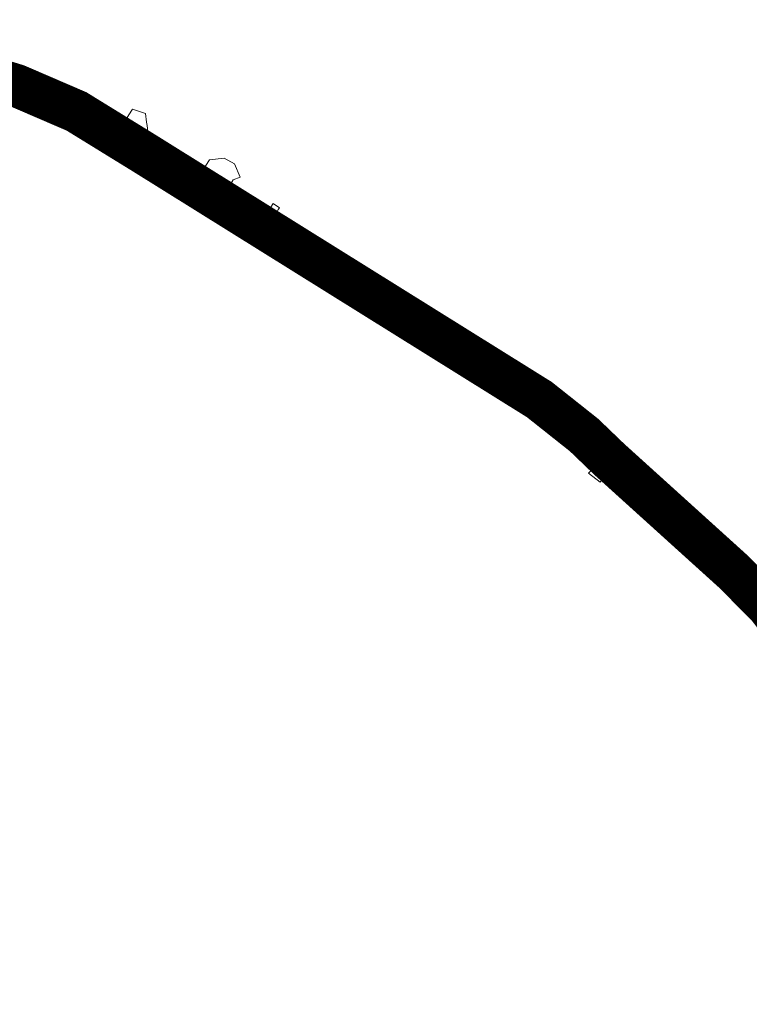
# Model space of a CAD drawing. Header units: metres. Extents: x 166325 to 190320, y 381923 to 404576.
# Tile 732 of 1056: x 174773 to 175027, y 397050 to 397393. Entities that reach past the tile are written whole.
import ezdxf

# ---------------------------------------------------------------- set-up
doc = ezdxf.new("R2010")
doc.units = ezdxf.units.M
for name, color, linetype, lineweight in [('B-WE-VH-VERHARDING_ASFALT-GV', 8, 'Continuous', 18), ('B-WE-VH-VERHARDING_BETONSTRAATSTEEN-GV', 8, 'Continuous', 18), ('B-WE-VH-VERHARDING_N-WEG', 8, 'Continuous', 18), ('B-WE-VH-VERHARDING_STRAATBAKSTEEN-GV', 8, 'Continuous', 18)]:
    doc.layers.add(name, color=color, linetype=linetype, lineweight=lineweight)

msp = doc.modelspace()

# ---------------------------------------------------------------- linework, layer by layer
at = {"layer": 'B-WE-VH-VERHARDING_ASFALT-GV', "flags": 128}
for points in [[(174768.201, 397367.923), (174774.107, 397366.785), (174776.25, 397366.015), (174778.554, 397365.095), (174781.927, 397362.982), (174784.386, 397361.326), (174788.053, 397359.663), (174790.267, 397358.604), (174793.88, 397356.802), (174797.454, 397355.003), (174802.701, 397352.042), (174805.653, 397350.289), (174806.905, 397349.506), (174809.785, 397354.393), (174806.355, 397356.757), (174806.217, 397356.828), (174802.725, 397358.761), (174799.168, 397360.684), (174795.595, 397362.506), (174791.976, 397364.265), (174787.462, 397366.346), (174786.932, 397366.552), (174780.233, 397368.22), (174775.571, 397370.038), (174769.387, 397373.345)], [(174810.002, 397358.136), (174808.206, 397359.225), (174807.245, 397357.516), (174806.978, 397357.188), (174806.905, 397357.052)], [(174806.355, 397356.757), (174809.785, 397354.393), (174815.276, 397350.278), (174818.287, 397348.191), (174820.905, 397346.61), (174837.214, 397336.255), (174889.657, 397303.162), (174933.042, 397276.122), (174944.719, 397268.576), (174951.132, 397264.151), (174952.979, 397262.837), (174953.554, 397263.625), (174949.311, 397266.625), (174947.766, 397267.687), (174934.685, 397276.184), (174932.104, 397277.816), (174917.935, 397286.643), (174917.548, 397286.642), (174917.178, 397286.792), (174914.636, 397288.37), (174914.35, 397288.641), (174914.173, 397288.997), (174905.795, 397294.252), (174905.344, 397294.231), (174904.955, 397294.434), (174904.19, 397294.886), (174899.665, 397297.732), (174889.384, 397304.551), (174889.094, 397304.834), (174888.941, 397305.186), (174858.433, 397324.41), (174858.002, 397324.414), (174857.678, 397324.551), (174853.751, 397327.046), (174850.636, 397329.024), (174844.834, 397332.709), (174835.482, 397338.6)], [(174811.391, 397345.696), (174809.89, 397346.435), (174808.501, 397347.147), (174807.654, 397345.556), (174810.082, 397344.292)], [(174835.482, 397338.6), (174818.438, 397349.369), (174818.248, 397349.512), (174818.059, 397349.658)], [(174852.364, 397320.775), (174853.437, 397320.096), (174853.512, 397320.049), (174857.098, 397317.776), (174861.196, 397315.179), (174862.491, 397314.358), (174866.957, 397311.551), (174886.689, 397299.111), (174891.769, 397295.918), (174898.629, 397291.561), (174899.592, 397290.95), (174904.802, 397287.641), (174905.736, 397287.048), (174917.254, 397279.734), (174927.391, 397273.296), (174933.658, 397269.538), (174935.396, 397268.25), (174944.119, 397262.466), (174946.608, 397260.77), (174949.831, 397258.518), (174950.642, 397259.63), (174942.497, 397265.249), (174930.899, 397272.744), (174918.416, 397280.525), (174906.67, 397287.846), (174887.532, 397299.774), (174873.069, 397308.899), (174858.108, 397318.34), (174845.686, 397326.178), (174835.074, 397332.875), (174818.799, 397343.209), (174816.507, 397344.594), (174811.806, 397346.447)], [(174812.517, 397343.601), (174813.552, 397343.51), (174814.638, 397343.4)], [(174819.07, 397341.831), (174825.733, 397337.619), (174839.832, 397328.702), (174841.507, 397327.643), (174847.007, 397324.164), (174852.364, 397320.775)], [(175029.338, 397196.691), (175027.16, 397198.774), (175026.464, 397198.024), (175023.742, 397195.091), (175022.828, 397194.106), (175022.948, 397193.991), (175024.521, 397192.489), (175025.544, 397191.632), (175026.358, 397190.929), (175028.163, 397189.291)]]:
    msp.add_lwpolyline(points, dxfattribs=at)
at = {"layer": 'B-WE-VH-VERHARDING_ASFALT-GV'}
for points in [[(174806.905, 397357.052, -0.4157376), (174806.355, 397356.757)], [(174810.082, 397344.292, 0.1458185), (174812.517, 397343.601)], [(174811.806, 397346.447, -0.9447569), (174811.391, 397345.696)], [(174814.638, 397343.4, -0.1301706), (174819.07, 397341.831)]]:
    msp.add_lwpolyline(points, format="xyb", dxfattribs=at)
at = {"layer": 'B-WE-VH-VERHARDING_ASFALT-GV', "flags": 128}
for points in [[(174942.497, 397265.249), (174950.642, 397259.63), (174952.979, 397262.837), (174951.132, 397264.151), (174944.719, 397268.576), (174933.042, 397276.122), (174889.657, 397303.162), (174837.214, 397336.255), (174820.905, 397346.61), (174818.287, 397348.191), (174815.276, 397350.278), (174809.785, 397354.393), (174806.905, 397349.506), (174808.212, 397348.689), (174811.806, 397346.447), (174816.507, 397344.594), (174818.799, 397343.209), (174835.074, 397332.875), (174845.686, 397326.178), (174858.108, 397318.34), (174873.069, 397308.899), (174887.532, 397299.774), (174906.67, 397287.846), (174918.416, 397280.525), (174930.899, 397272.744)], [(174968.212, 397246.341), (174974.033, 397241.586), (174978.92, 397237.358), (174986.53, 397230.375), (174999.422, 397218.233), (175023.742, 397195.091), (175026.464, 397198.024), (175002.172, 397221.138), (174989.254, 397233.304), (174981.581, 397240.345), (174976.607, 397244.648), (174970.707, 397249.467), (174962.175, 397256.121), (174952.979, 397262.837), (174950.642, 397259.63), (174959.761, 397252.931)], [(174969.564, 397251.66), (174968.788, 397252.293), (174961.975, 397257.573), (174961.174, 397258.177), (174956.289, 397261.679), (174953.554, 397263.625), (174952.979, 397262.837), (174962.175, 397256.121), (174970.707, 397249.467), (174976.607, 397244.648), (174981.581, 397240.345), (174989.254, 397233.304), (175002.172, 397221.138), (175026.464, 397198.024), (175027.16, 397198.774), (175015.961, 397209.424), (175005.996, 397218.786), (174994.516, 397229.86), (174980.093, 397243.07), (174979.669, 397243.416), (174973.422, 397248.512), (174970.339, 397251.027)], [(174962.725, 397248.917), (174967.07, 397245.504), (174971.711, 397241.726), (174974.398, 397239.48), (174977.034, 397237.185), (174980.159, 397234.43), (174983.528, 397231.314), (174988.475, 397226.706), (174993.563, 397221.888), (175001.115, 397214.691), (175004.117, 397211.84), (175022.295, 397194.615), (175022.828, 397194.106), (175023.742, 397195.091), (174999.422, 397218.233), (174986.53, 397230.375), (174978.92, 397237.358), (174974.033, 397241.586), (174968.212, 397246.341), (174959.761, 397252.931), (174950.642, 397259.63), (174949.831, 397258.518), (174950.586, 397257.978), (174951.523, 397257.307), (174954.758, 397254.955), (174958.764, 397251.993)]]:
    msp.add_lwpolyline(points, close=True, dxfattribs=at)
at = {"layer": 'B-WE-VH-VERHARDING_BETONSTRAATSTEEN-GV', "flags": 128}
for points in [[(174793.88, 397356.802), (174790.267, 397358.604), (174789.391, 397357.091), (174792.982, 397355.438), (174796.845, 397353.628), (174797.454, 397355.003)], [(174847.757, 397342.672), (174844.17, 397344.61), (174839.052, 397344.063), (174837.784, 397342.124), (174835.482, 397338.6), (174844.834, 397332.709), (174846.168, 397335.045), (174847.32, 397337.062), (174849.75, 397337.948)], [(174855.228, 397329.61), (174852.055, 397331.386), (174850.636, 397329.024), (174853.751, 397327.046)], [(174908.784, 397295.056), (174905.795, 397294.252), (174914.173, 397288.997), (174914.195, 397291.679)], [(174976.31, 397233.235), (174972.602, 397236.331), (174972.405, 397236.12), (174972.019, 397235.707), (174971.21, 397234.842), (174975.22, 397231.76)]]:
    msp.add_lwpolyline(points, close=True, dxfattribs=at)
for points in [[(174863.467, 397327.304), (174861.196, 397328.863), (174859.829, 397326.66), (174858.433, 397324.41), (174888.941, 397305.186), (174888.821, 397307.553), (174872.017, 397318.013)], [(174872.017, 397318.013), (174867.313, 397320.941), (174866.29, 397321.578), (174862.335, 397324.04), (174862.323, 397324.923)], [(174931.71, 397278.522), (174931.481, 397280.837), (174920.853, 397287.523), (174917.935, 397286.643)], [(174917.935, 397286.643), (174932.104, 397277.816)], [(174934.685, 397276.184), (174947.766, 397267.687)], [(174937.335, 397276.635), (174935.515, 397276.073)], [(174946.676, 397270.914), (174938.18, 397276.515)], [(174947.34, 397268.389), (174947.118, 397270.201)]]:
    msp.add_lwpolyline(points, dxfattribs=at)
at = {"layer": 'B-WE-VH-VERHARDING_BETONSTRAATSTEEN-GV'}
for points in [[(174862.323, 397324.923, -0.1755833), (174863.467, 397327.304)], [(174932.104, 397277.816, -0.2325815), (174931.71, 397278.522)], [(174935.515, 397276.073, -0.220407), (174934.685, 397276.184)], [(174938.18, 397276.515, 0.224855), (174937.335, 397276.635)], [(174947.118, 397270.201, 0.218978), (174946.676, 397270.914)], [(174947.766, 397267.687, -0.214291), (174947.34, 397268.389)]]:
    msp.add_lwpolyline(points, format="xyb", dxfattribs=at)
at = {"layer": 'B-WE-VH-VERHARDING_N-WEG', "const_width": 15, "flags": 128}
msp.add_lwpolyline([(175146.53, 397017.647), (175120.748, 397049.459), (175092.845, 397082.437), (175087.081, 397089.005), (175073.288, 397113.075), (175045.052, 397173.667), (175033.806, 397188.406), (175021.923, 397200.389), (174978.484, 397239.647), (174969.65, 397248.137), (174954.02, 397260.532), (174816.003, 397346.551), (174792.671, 397360.908), (174771.774, 397369.907), (174720.808, 397385.358)], dxfattribs=at)
at = {"layer": 'B-WE-VH-VERHARDING_STRAATBAKSTEEN-GV', "flags": 128}
for points in [[(174817.297, 397356.041), (174817.129, 397357.164), (174816.75, 397360.226), (174812.153, 397361.661), (174810.937, 397359.669), (174810.265, 397358.567), (174810.002, 397358.136)], [(174818.059, 397349.658), (174817.545, 397353.808), (174817.297, 397356.041)], [(174813.741, 397353.97), (174814.966, 397352.906)]]:
    msp.add_lwpolyline(points, dxfattribs=at)
at = {"layer": 'B-WE-VH-VERHARDING_STRAATBAKSTEEN-GV'}
for points in [[(174810.002, 397358.136, -0.1076604), (174813.741, 397353.97)], [(174814.966, 397352.906, 0.0711243), (174818.059, 397349.658)]]:
    msp.add_lwpolyline(points, format="xyb", dxfattribs=at)
at = {"layer": 'B-WE-VH-VERHARDING_STRAATBAKSTEEN-GV', "flags": 128}
for points in [[(174825.472, 397333.904), (174825.071, 397333.248), (174829.251, 397330.62), (174829.703, 397331.36)], [(174904.61, 397298.262), (174904.666, 397298.447), (174901.941, 397300.07), (174899.665, 397297.732), (174904.19, 397294.886), (174904.525, 397297.579)], [(174951.777, 397268.475), (174951.195, 397268.021), (174949.311, 397266.625), (174953.554, 397263.625), (174956.289, 397261.679), (174956.281, 397262.912), (174956.27, 397263.209), (174956.29, 397264.085), (174956.385, 397264.957), (174956.554, 397265.818), (174952.122, 397268.744)]]:
    msp.add_lwpolyline(points, close=True, dxfattribs=at)

doc.saveas('drawing.dxf')
